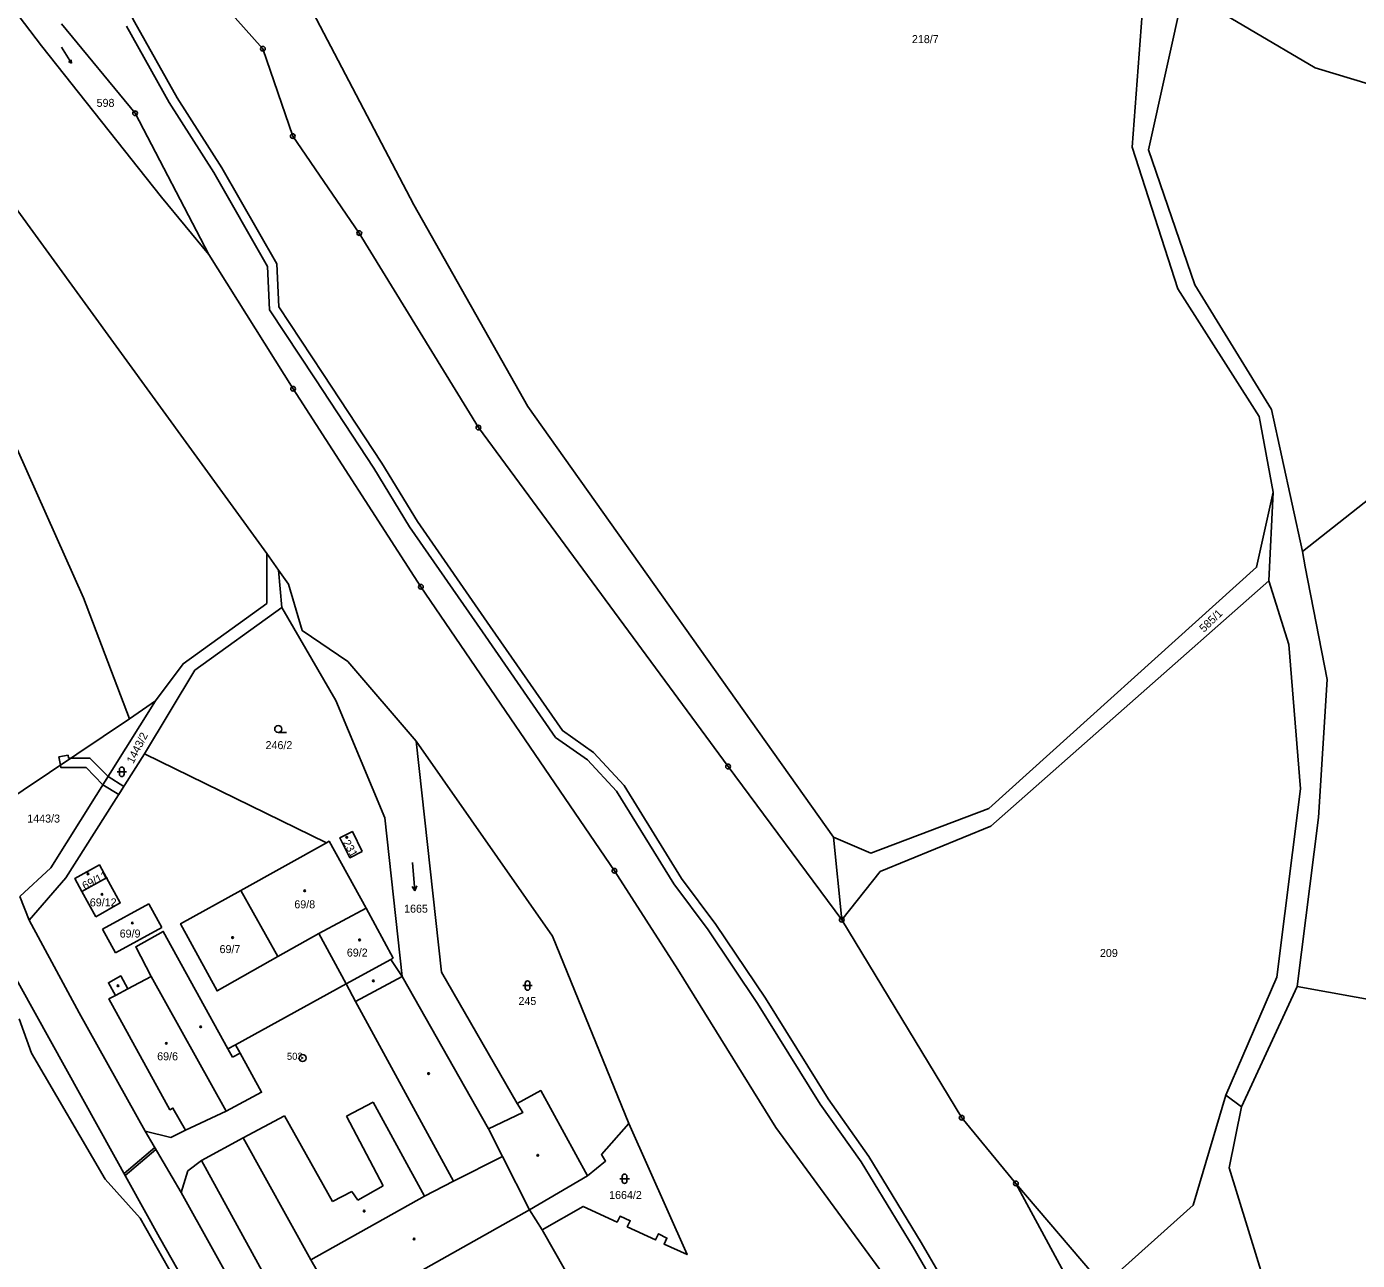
# Model space of a CAD drawing. Extents: x -680203 to -673936, y -1102717 to -1093650.
# Drawn here: x -675221.6 to -674938.8, y -1101353.8 to -1101091.6 of the extents above; entities that cross this region are included whole.
import ezdxf

# ---------------------------------------------------------------- set-up
doc = ezdxf.new("R2010")
doc.units = 0
for name, color, linetype in [('SOxx02xx_Koleje_param další_Popis10', 7, 'Continuous'), ('SOxxxxxx_Koleje_hlavní_body_Popis10', 7, 'Continuous'), ('SOxxxxxx_Koleje_LN_parametry_Popis10', 7, 'Continuous'), ('SOxxxxxx_Koleje_param další_Popis10', 7, 'Continuous'), ('SOxxxxxx_Osa_bod_P', 7, 'Continuous'), ('SOxxxxxx_Staničení_Popis10', 7, 'Continuous'), ('x_prac', 7, 'Continuous')]:
    doc.layers.add(name, color=color, linetype=linetype)

msp = doc.modelspace()

# ---------------------------------------------------------------- linework, layer by layer
at = {"layer": 'SOxx02xx_Koleje_param další_Popis10'}
for centre, radius in [((-675171.38, -1101096.34), 0.5), ((-675171.38, -1101096.34), 0.0303), ((-675198.53, -1101110.04), 0.5), ((-675198.53, -1101110.04), 0.0303), ((-675165.02, -1101114.89), 0.5), ((-675165.02, -1101114.89), 0.0303), ((-675150.88, -1101135.5), 0.5), ((-675150.88, -1101135.5), 0.0303), ((-675164.95, -1101168.59), 0.5), ((-675164.95, -1101168.59), 0.0303), ((-675125.59, -1101176.85), 0.5), ((-675125.59, -1101176.85), 0.0303), ((-675137.8, -1101210.67), 0.5), ((-675137.8, -1101210.67), 0.0303), ((-675072.52, -1101248.86), 0.5), ((-675072.52, -1101248.86), 0.0303), ((-675096.69, -1101271.03), 0.5), ((-675096.69, -1101271.03), 0.0303), ((-675048.37, -1101281.42), 0.5), ((-675048.37, -1101281.42), 0.0303), ((-675162.93, -1101310.81), 0.75), ((-675162.93, -1101310.81), 0.03), ((-675022.9, -1101323.49), 0.5), ((-675022.9, -1101323.49), 0.0303), ((-675011.39, -1101337.46), 0.5), ((-675011.39, -1101337.46), 0.0303)]:
    msp.add_circle(centre, radius, dxfattribs=at)
at = {"layer": 'SOxxxxxx_Koleje_hlavní_body_Popis10'}
for p, q in [((-675214.19, -1101096.02), (-675212, -1101099.39)), ((-675212, -1101099.39), (-675212.64, -1101099.02)), ((-675212, -1101099.39), (-675212.08, -1101098.66)), ((-675168.11, -1101241.65), (-675166.36, -1101241.65)), ((-675201.85, -1101249.49), (-675201.85, -1101250.49)), ((-675200.85, -1101250.49), (-675200.85, -1101249.49)), ((-675202.35, -1101249.99), (-675200.35, -1101249.99)), ((-675139.61, -1101269.28), (-675139.09, -1101275.26)), ((-675139.09, -1101275.26), (-675139.67, -1101274.33)), ((-675139.09, -1101275.26), (-675138.67, -1101274.24)), ((-675116.14, -1101295.42), (-675114.14, -1101295.42)), ((-675115.64, -1101294.92), (-675115.64, -1101295.92)), ((-675114.64, -1101295.92), (-675114.64, -1101294.92)), ((-675095.51, -1101336.46), (-675093.51, -1101336.46)), ((-675095.01, -1101335.96), (-675095.01, -1101336.96)), ((-675094.01, -1101336.96), (-675094.01, -1101335.96))]:
    msp.add_line(p, q, dxfattribs=at)
msp.add_circle((-675168.11, -1101240.9), 0.75, dxfattribs=at)
for centre, start, end in [((-675201.35, -1101249.49), 0, 180), ((-675201.35, -1101250.49), 180, 359.9879), ((-675115.14, -1101294.92), 0, 180), ((-675115.14, -1101295.92), 180, 359.9879), ((-675094.51, -1101335.96), 0, 180), ((-675094.51, -1101336.96), 180, 359.9879)]:
    msp.add_arc(centre, 0.5, start, end, dxfattribs=at)
at = {"layer": 'SOxxxxxx_Koleje_LN_parametry_Popis10'}
for points in [[(-675138.51, -1101196.8), (-675146.12, -1101184.41), (-675158.6, -1101165.37), (-675168, -1101151.19), (-675168.39, -1101142.04), (-675180.09, -1101121.62), (-675189.59, -1101106.75), (-675198.62, -1101090.63), (-675208.62, -1101071.38), (-675221.85, -1101047.41)], [(-675200.38, -1101091.57), (-675191.31, -1101107.77), (-675181.81, -1101122.66), (-675170.37, -1101142.62), (-675169.98, -1101151.83), (-675160.26, -1101166.47), (-675147.8, -1101185.49), (-675140.19, -1101197.9), (-675124.72, -1101220.22), (-675109.17, -1101242.67), (-675102.42, -1101247.42), (-675096.22, -1101254.12), (-675084.06, -1101273.77), (-675076.79, -1101283.57), (-675066.27, -1101299.19), (-675052.95, -1101320.61), (-675044.28, -1101332.86), (-675033.21, -1101351.01), (-675029.5, -1101357.41)], [(-675027.46, -1101356.93), (-675031.49, -1101349.99), (-675042.6, -1101331.76), (-675051.29, -1101319.51), (-675064.59, -1101298.11), (-675075.15, -1101282.41), (-675082.4, -1101272.65), (-675094.62, -1101252.9), (-675101.1, -1101245.9), (-675107.73, -1101241.23), (-675123.08, -1101219.08), (-675138.51, -1101196.8)]]:
    msp.add_lwpolyline(points, dxfattribs=at)
for points in [[(-675205.35, -1101252.75), (-675204.25, -1101250.99), (-675208.13, -1101247.06), (-675212.14, -1101247.07), (-675212.64, -1101247.07), (-675212.75, -1101246.47), (-675214.72, -1101246.83), (-675214.4, -1101248.59), (-675214.31, -1101249.07), (-675208.95, -1101249.06)], [(-675204.25, -1101250.99), (-675205.35, -1101252.75), (-675202.01, -1101254.81), (-675200.94, -1101253.12)], [(-675200.87, -1101335.36), (-675200.63, -1101335.8), (-675194.1, -1101330.25), (-675194.36, -1101329.81)]]:
    msp.add_lwpolyline(points, close=True, dxfattribs=at)
at = {"layer": 'SOxxxxxx_Koleje_param další_Popis10'}
for centre in [(-675153.54, -1101263.92), (-675208.52, -1101271.67), (-675205.57, -1101276.01), (-675162.5, -1101275.27), (-675199.1, -1101282.1), (-675177.82, -1101285.2), (-675150.83, -1101285.71), (-675147.91, -1101294.42), (-675202.15, -1101295.46), (-675184.58, -1101304.18), (-675191.9, -1101307.7), (-675136.18, -1101314.11), (-675112.96, -1101331.47), (-675149.85, -1101343.34), (-675139.24, -1101349.25)]:
    msp.add_circle(centre, 0.175, dxfattribs=at)
at = {"layer": 'SOxxxxxx_Staničení_Popis10'}
for p, q in [((-675205.46, -1101283.42), (-675195.57, -1101278.02)), ((-675195.57, -1101278.02), (-675192.81, -1101283.06)), ((-675202.67, -1101288.48), (-675205.46, -1101283.42)), ((-675192.81, -1101283.06), (-675202.67, -1101288.48)), ((-675195.14, -1101293.49), (-675179.2, -1101322.1)), ((-675141.76, -1101293.47), (-675151.67, -1101298.77)), ((-675202.72, -1101297.55), (-675200.08, -1101296.12)), ((-675153.71, -1101295.02), (-675151.67, -1101298.77)), ((-675151.67, -1101298.77), (-675130.84, -1101337)), ((-675177.83, -1101310.63), (-675178.81, -1101308.86)), ((-675176.19, -1101309.79), (-675177.83, -1101310.63)), ((-675147.96, -1101320.22), (-675153.63, -1101323.15)), ((-675137.05, -1101340.14), (-675147.96, -1101320.22)), ((-675166.8, -1101323.09), (-675175.59, -1101327.8)), ((-675156.56, -1101341.3), (-675166.8, -1101323.09)), ((-675153.63, -1101323.15), (-675145.78, -1101337.96)), ((-675175.59, -1101327.8), (-675184.4, -1101332.57)), ((-675161.19, -1101353.69), (-675175.59, -1101327.8)), ((-675123.4, -1101325.89), (-675120.44, -1101331.74)), ((-675187.35, -1101334.81), (-675184.4, -1101332.57)), ((-675184.4, -1101332.57), (-675156.96, -1101382.61)), ((-675130.84, -1101337), (-675120.44, -1101331.74)), ((-675120.44, -1101331.74), (-675114.75, -1101343.08)), ((-675188.71, -1101339.39), (-675187.35, -1101334.81)), ((-675130.84, -1101337), (-675137.05, -1101340.14)), ((-675152.47, -1101339.19), (-675156.56, -1101341.3)), ((-675151.17, -1101341.03), (-675152.47, -1101339.19)), ((-675145.78, -1101337.96), (-675151.17, -1101341.03)), ((-675137.05, -1101340.14), (-675161.19, -1101353.69)), ((-675149.77, -1101362.74), (-675114.75, -1101343.08)), ((-675161.19, -1101353.69), (-675154.47, -1101365.33))]:
    msp.add_line(p, q, dxfattribs=at)
at = {"layer": 'x_prac'}
for p, q in [((-674956.71, -1101190.59), (-674957.65, -1101209.44)), ((-675168.04, -1101207.12), (-675170.55, -1101203.62)), ((-675167.36, -1101215.1), (-675168.04, -1101207.12)), ((-675199.71, -1101238.73), (-675194.19, -1101234.94)), ((-675199.71, -1101238.73), (-675233.26, -1101261.24)), ((-675157.86, -1101265.06), (-675196.55, -1101246.19)), ((-675157.86, -1101265.06), (-675176.03, -1101275.19)), ((-675048.37, -1101281.42), (-675050.1, -1101263.86)), ((-675209.83, -1101275.41), (-675204.59, -1101272.52)), ((-675223.01, -1101276.5), (-675221.05, -1101281.48)), ((-675206.86, -1101280.78), (-675209.83, -1101275.41)), ((-675168.22, -1101289.24), (-675176.03, -1101275.19)), ((-675149.41, -1101278.95), (-675159.5, -1101284.35)), ((-675143.67, -1101289.58), (-675149.41, -1101278.95)), ((-675168.22, -1101289.24), (-675159.5, -1101284.35)), ((-675159.5, -1101284.35), (-675153.71, -1101295.02)), ((-675144.21, -1101289.87), (-675153.71, -1101295.02)), ((-675144.21, -1101289.87), (-675143.67, -1101289.58)), ((-675141.76, -1101293.47), (-675144.21, -1101289.87)), ((-675153.71, -1101295.02), (-675177.18, -1101307.97)), ((-674951.6, -1101295.63), (-674963.46, -1101321.18)), ((-674951.6, -1101295.63), (-674932.08, -1101299.12)), ((-675177.18, -1101307.97), (-675178.81, -1101308.86)), ((-675177.18, -1101307.97), (-675176.19, -1101309.79)), ((-674963.46, -1101321.18), (-674966.77, -1101318.72))]:
    msp.add_line(p, q, dxfattribs=at)
for points in [[(-675287.11, -1100864.73), (-675270.81, -1100909.85), (-675257.88, -1100940.84), (-675244.11, -1100967.54), (-675221.02, -1101009), (-675215.3, -1101016.07), (-675207.48, -1101029.31), (-675200.41, -1101044.05), (-675194.4, -1101061.96), (-675184.91, -1101081.14), (-675171.38, -1101096.34), (-675165.02, -1101114.89), (-675150.88, -1101135.5), (-675125.59, -1101176.85), (-675072.52, -1101248.86), (-675048.37, -1101281.42)], [(-675170.55, -1101203.62), (-675264.34, -1101074.44), (-675307.88, -1101017.35), (-675324.3, -1100989.21), (-675361.61, -1100935.97), (-675385.12, -1100891.12)], [(-675283.03, -1101008.77), (-675269.6, -1101029.92), (-675243.74, -1101062.46), (-675218.38, -1101095.69), (-675192.91, -1101127.88), (-675182.88, -1101140.03)], [(-675283.03, -1101008.77), (-675269.6, -1101029.92), (-675243.74, -1101062.46), (-675218.38, -1101095.69), (-675192.91, -1101127.88), (-675182.88, -1101140.03)], [(-674956.71, -1101190.59), (-674959.69, -1101174.51), (-674976.97, -1101147.39), (-674986.65, -1101117.28), (-674981.97, -1101054.83)], [(-675050.1, -1101263.86), (-675115.05, -1101172.39), (-675139.3, -1101129.52), (-675163, -1101084.19), (-675147.42, -1101073.73)], [(-674975.68, -1101083.92), (-674983.19, -1101117.81), (-674973.36, -1101146.54), (-674957.08, -1101172.97), (-674950.49, -1101203.14)], [(-674975.68, -1101083.92), (-674947.76, -1101100.39), (-674905.79, -1101113.05), (-674892.85, -1101115.7), (-674881.92, -1101120.5), (-674871.01, -1101128.49), (-674872.74, -1101135.46)], [(-675214.19, -1101091.06), (-675198.53, -1101110.04), (-675182.88, -1101140.03)], [(-674872.74, -1101135.46), (-674886.33, -1101145.35), (-674892.66, -1101151.81), (-674919.96, -1101175.92), (-674926.96, -1101184.62), (-674950.49, -1101203.14)], [(-675182.88, -1101140.03), (-675164.95, -1101168.59), (-675137.8, -1101210.67), (-675096.69, -1101271.03), (-675083.24, -1101291.97), (-675062.36, -1101325.56), (-675036.05, -1101361.52), (-675028.57, -1101371.97), (-675028.52, -1101379.53)], [(-675182.88, -1101140.03), (-675164.95, -1101168.59), (-675137.8, -1101210.67), (-675096.69, -1101271.03), (-675083.24, -1101291.97), (-675062.36, -1101325.56), (-675036.05, -1101361.52), (-675028.57, -1101371.97), (-675028.52, -1101379.53)], [(-675227.47, -1101172.85), (-675209.49, -1101213.05), (-675199.71, -1101238.73)], [(-675050.1, -1101263.86), (-675042.23, -1101267.3), (-675017.12, -1101257.76), (-674960.24, -1101206.51), (-674956.71, -1101190.59)], [(-675194.19, -1101234.94), (-675188.34, -1101227.03), (-675170.55, -1101214.19), (-675170.55, -1101203.62)], [(-674950.49, -1101203.14), (-674949.9, -1101206.42), (-674945.21, -1101230.38), (-674947.08, -1101259.68), (-674951.6, -1101295.63)], [(-675168.04, -1101207.12), (-675165.92, -1101210.08), (-675163.01, -1101219.95), (-675153.33, -1101226.57), (-675138.78, -1101243.48)], [(-674957.65, -1101209.44), (-675016.69, -1101261.52), (-675040.19, -1101271.2), (-675048.37, -1101281.42)], [(-674966.77, -1101318.72), (-674955.94, -1101293.63), (-674950.92, -1101253.64), (-674953.38, -1101222.97), (-674957.65, -1101209.44)], [(-675167.36, -1101215.1), (-675185.83, -1101228.4), (-675196.55, -1101246.19)], [(-675141.76, -1101293.47), (-675145.47, -1101259.8), (-675155.84, -1101234.86), (-675167.36, -1101215.1)], [(-675194.19, -1101234.94), (-675216.4, -1101270.38), (-675223.01, -1101276.5)], [(-675093.62, -1101324.71), (-675109.85, -1101284.91), (-675138.78, -1101243.48)], [(-675138.78, -1101243.48), (-675133.43, -1101292.53), (-675117.33, -1101320.5)], [(-675196.55, -1101246.19), (-675213.22, -1101272.5), (-675221.05, -1101281.48)], [(-675306.78, -1101252.6), (-675263.02, -1101262.26), (-675250.63, -1101265.31), (-675239.79, -1101271.85), (-675229.61, -1101281.81), (-675226.29, -1101289.52), (-675193.33, -1101348.96), (-675142.82, -1101438.07), (-675079.1, -1101553.35), (-675055.49, -1101592.51), (-675046.5, -1101611.66), (-675037, -1101635.17), (-675007.03, -1101717.68), (-674985.01, -1101781.38)], [(-675150.26, -1101266.91), (-675152.36, -1101262.69), (-675154.99, -1101263.99), (-675152.89, -1101268.25), (-675150.26, -1101266.91)], [(-675149.41, -1101278.95), (-675157.3, -1101264.75), (-675157.86, -1101265.06)], [(-675204.59, -1101272.52), (-675206.09, -1101269.79), (-675211.33, -1101272.68), (-675209.83, -1101275.41)], [(-675204.59, -1101272.52), (-675201.68, -1101277.85), (-675206.86, -1101280.78)], [(-675176.03, -1101275.19), (-675188.86, -1101282.29), (-675181.1, -1101296.54), (-675168.22, -1101289.24)], [(-675221.05, -1101281.48), (-675210.4, -1101301.17), (-675196.41, -1101326.33)], [(-675011.39, -1101337.46), (-675022.9, -1101323.49), (-675048.37, -1101281.42)], [(-675178.81, -1101308.86), (-675192.53, -1101283.92), (-675198.38, -1101287.18), (-675195.14, -1101293.49), (-675200.08, -1101296.12)], [(-675200.08, -1101296.12), (-675201.57, -1101293.37), (-675204.2, -1101294.8), (-675202.72, -1101297.55)], [(-675117.33, -1101320.5), (-675116.17, -1101322.41), (-675123.4, -1101325.89), (-675141.76, -1101293.47)], [(-675202.72, -1101297.55), (-675204.09, -1101298.26), (-675191.13, -1101321.79), (-675190.49, -1101321.45), (-675187.82, -1101326.11)], [(-675164.97, -1101402.19), (-675197.46, -1101344.85), (-675204.88, -1101336.57), (-675220.53, -1101309.75), (-675223.13, -1101302.49)], [(-675176.19, -1101309.79), (-675171.65, -1101318.07), (-675179.2, -1101322.1), (-675187.82, -1101326.11)], [(-675102.4, -1101335.84), (-675112.34, -1101317.71), (-675117.33, -1101320.5)], [(-674966.77, -1101318.72), (-674973.71, -1101342.09), (-674992.82, -1101359.23), (-675011.39, -1101337.46)], [(-674876.64, -1101419.78), (-674921.51, -1101429.31), (-674937.31, -1101406.76), (-674958.1, -1101359.86), (-674966.06, -1101334.16), (-674963.46, -1101321.18)], [(-675093.62, -1101324.71), (-675081.23, -1101352.59), (-675086.13, -1101350.35), (-675085.51, -1101349.06), (-675087.31, -1101348.14), (-675087.94, -1101349.46), (-675093.97, -1101346.66), (-675093.31, -1101345.37), (-675095.48, -1101344.42), (-675096.11, -1101345.67), (-675103.35, -1101342.33), (-675112.02, -1101347.31)], [(-675102.4, -1101335.84), (-675098.55, -1101332.7), (-675099.4, -1101331.31), (-675093.62, -1101324.71)], [(-675187.82, -1101326.11), (-675190.9, -1101327.69), (-675196.41, -1101326.33)], [(-675196.41, -1101326.33), (-675188.71, -1101339.39), (-675140.35, -1101426.36)], [(-675112.02, -1101347.31), (-675114.75, -1101343.08), (-675102.4, -1101335.84)], [(-675011.39, -1101337.46), (-674990.57, -1101375.94), (-674980.73, -1101405.68), (-674974.16, -1101420.88), (-674968.06, -1101440.51), (-674957.7, -1101447.27), (-674944.61, -1101473.94)], [(-675094.72, -1101409.91), (-675092.92, -1101408.94), (-675100.59, -1101394.57), (-675097.35, -1101392.81), (-675099.63, -1101388.41), (-675102.9, -1101390.11), (-675103.96, -1101388.08), (-675099.81, -1101385.85), (-675102.08, -1101381.49), (-675105.77, -1101366.89), (-675102.13, -1101364.72), (-675112.02, -1101347.31)]]:
    msp.add_lwpolyline(points, dxfattribs=at)

# ---------------------------------------------------------------- texts
at = {"layer": 'SOxx02xx_Koleje_param další_Popis10'}
msp.add_text('503', height=1.5, dxfattribs=at).set_placement((-675166.27, -1101311.19))
at = {"layer": 'SOxxxxxx_Osa_bod_P'}
for s, p in [('218/7', (-675033.47, -1101095.14)), ('598', (-675206.7, -1101108.69)), ('246/2', (-675170.8, -1101245.17)), ('1443/3', (-675221.43, -1101260.77)), ('69/12', (-675208.14, -1101278.58)), ('69/8', (-675164.69, -1101278.99)), ('1665', (-675141.37, -1101279.92)), ('69/9', (-675201.8, -1101285.21)), ('69/7', (-675180.58, -1101288.51)), ('69/2', (-675153.53, -1101289.25)), ('209', (-674993.52, -1101289.34)), ('245', (-675117.07, -1101299.54)), ('69/6', (-675193.83, -1101311.29)), ('1664/2', (-675097.81, -1101340.77))]:
    msp.add_text(s, height=1.7, dxfattribs=at).set_placement(p)
for s, rotation, p in [('585/1', 44, (-674971.42, -1101220.46)), ('1443/2', 63, (-675198.9, -1101248.37)), ('231', 300, (-675154.46, -1101265.04)), ('69/11', 27, (-675209.23, -1101275.11))]:
    msp.add_text(s, height=1.7, rotation=rotation, dxfattribs=at).set_placement(p)

doc.saveas('drawing.dxf')
